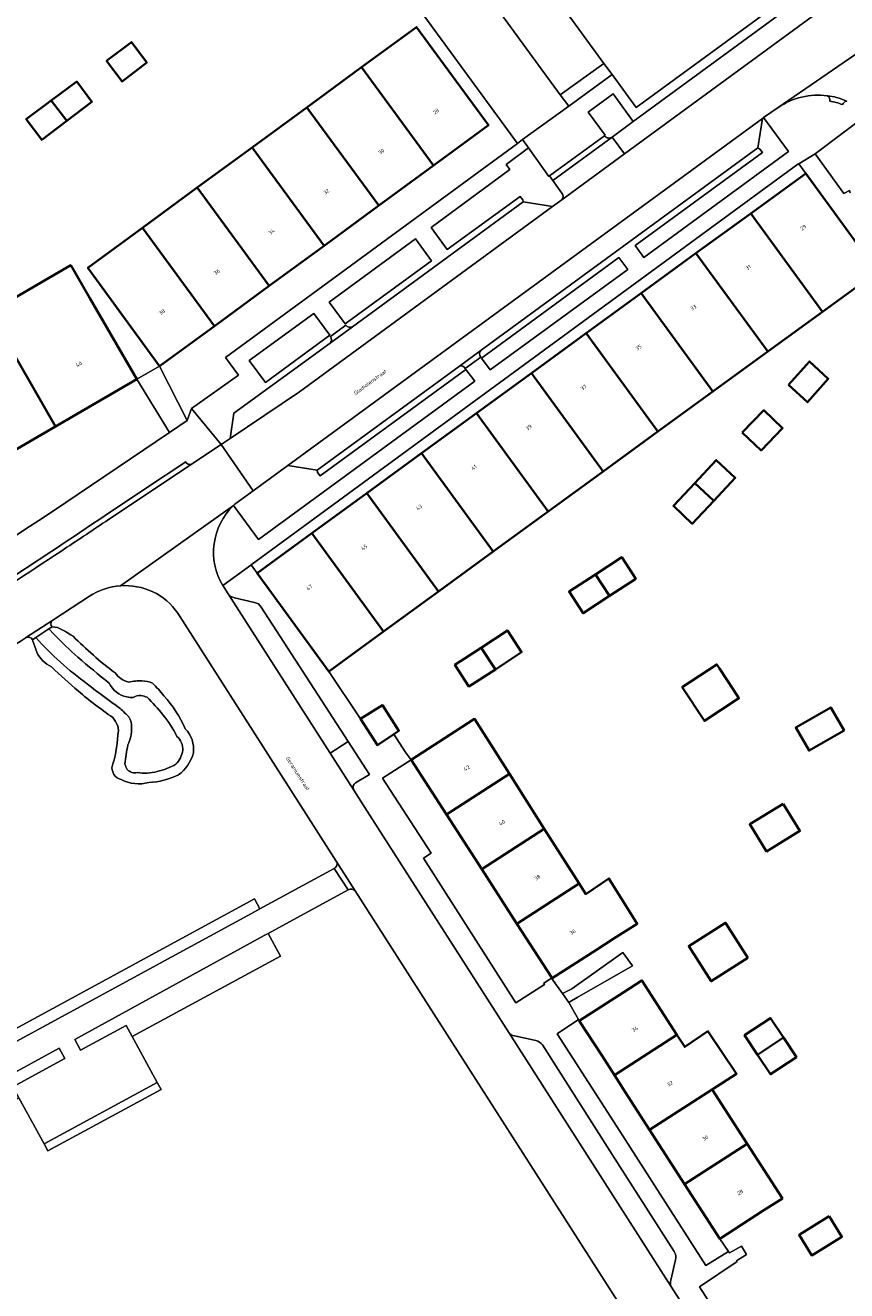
# Model space of a CAD drawing. Header units: metres. Extents: x 197700 to 204338, y 317132 to 325229.
# Tile 282 of 656: x 200252 to 200330, y 319427 to 319547. Entities that reach past the tile are written whole.
import ezdxf
from ezdxf.enums import TextEntityAlignment as Align

# ---------------------------------------------------------------- set-up
doc = ezdxf.new("R2010")
doc.units = ezdxf.units.M
for name, color, linetype, lineweight in [('B-WE-GR-BEPLANTING_CULTUUR_HEESTERS-GV', 90, 'Continuous', 18), ('B-WE-OG-BEBOUWING-GV', 7, 'Continuous', 35), ('B-WE-OG-BEBOUWING-T18', 10, 'Continuous', 18), ('B-WE-OG-TERREIN_CULTUURSCHEIDING-GV', 7, 'Continuous', 18), ('B-WE-OG-TERREIN_ERF-GV', 7, 'Continuous', 18), ('B-WE-OG-TOPOGRAFIE-T18', 10, 'Continuous', 18), ('B-WE-OG-WATER_GREPPEL-GV', 160, 'Continuous', 18), ('B-WE-OG-WATER_SLOOT-GV', 120, 'Continuous', 18), ('B-WE-VH-VERHARDING_ASFALT-GV', 252, 'Continuous', 18), ('B-WE-VH-VERHARDING_BETONSTRAATSTEEN-GV', 252, 'Continuous', 18), ('B-WE-VH-VERHARDING_TEGEL-GV', 252, 'Continuous', 18)]:
    doc.layers.add(name, color=color, linetype=linetype, lineweight=lineweight)
doc.styles.add('NLCS-ISO-M200-T18', font='NLCS-ISO.ttf', dxfattribs={"height": 0.36})

msp = doc.modelspace()

# ---------------------------------------------------------------- linework, layer by layer
at = {"layer": 'B-WE-GR-BEPLANTING_CULTUUR_HEESTERS-GV'}
for points in [[(200245.946, 319449.33), (200246.46, 319448.385), (200273.414, 319463.016), (200274.226, 319463.46), (200273.709, 319464.41)], [(200262.125, 319451.37), (200276.163, 319458.995), (200275.002, 319461.131), (200274.642, 319460.935), (200256.692, 319451.076), (200257.224, 319450.092), (200261.551, 319452.422)], [(200251.405, 319445.548), (200250.822, 319446.614), (200255.748, 319449.283), (200255.203, 319450.263), (200247.58, 319446.108), (200248.687, 319444.071)], [(200264.858, 319446.36), (200264.509, 319447.002), (200253.785, 319441.2), (200254.143, 319440.541)]]:
    msp.add_lwpolyline(points, close=True, dxfattribs=at)
at = {"layer": 'B-WE-OG-BEBOUWING-GV'}
for points in [[(200290.675, 319533.893), (200295.865, 319537.696), (200289.044, 319547.003), (200283.855, 319543.2)], [(200259.688, 319543.791), (200261.174, 319541.843), (200263.501, 319543.638), (200262.055, 319545.588)], [(200283.855, 319543.2), (200278.665, 319539.397), (200285.486, 319530.09), (200290.675, 319533.893)], [(200255.936, 319538.107), (200258.309, 319539.906), (200256.881, 319541.834), (200254.469, 319540.042)], [(200254.469, 319540.042), (200252.099, 319538.282), (200253.562, 319536.308), (200255.936, 319538.107)], [(200278.665, 319539.397), (200273.476, 319535.594), (200280.297, 319526.287), (200285.486, 319530.09)], [(200268.287, 319531.791), (200275.108, 319522.484), (200280.297, 319526.287), (200273.476, 319535.594)], [(200327.509, 319520.042), (200332.706, 319523.83), (200325.916, 319533.145), (200320.719, 319529.357)], [(200269.918, 319518.681), (200275.108, 319522.484), (200268.287, 319531.791), (200263.098, 319527.988)], [(200322.313, 319516.254), (200327.509, 319520.042), (200320.719, 319529.357), (200315.523, 319525.569)], [(200264.729, 319514.878), (200269.918, 319518.681), (200263.098, 319527.988), (200257.931, 319524.202)], [(200322.313, 319516.254), (200315.523, 319525.569), (200310.326, 319521.781), (200317.116, 319512.466)], [(200262.583, 319513.632), (200260.072, 319517.955), (200258.122, 319521.312), (200256.305, 319524.44), (200248.651, 319519.994), (200250.442, 319516.873), (200254.873, 319509.154)], [(200311.92, 319508.678), (200317.116, 319512.466), (200310.326, 319521.781), (200305.13, 319517.993)], [(200247.646, 319515.257), (200245.816, 319514.2), (200250.253, 319506.47), (200254.873, 319509.154), (200250.442, 319516.873)], [(200305.13, 319517.993), (200299.933, 319514.205), (200306.723, 319504.89), (200311.92, 319508.678)], [(200324.281, 319513.121), (200326.088, 319511.456), (200328.045, 319513.681), (200326.281, 319515.322)], [(200301.526, 319501.102), (200306.723, 319504.89), (200299.933, 319514.205), (200294.736, 319510.417)], [(200301.526, 319501.102), (200294.736, 319510.417), (200289.54, 319506.629), (200296.33, 319497.314)], [(200319.896, 319508.602), (200321.687, 319506.89), (200323.724, 319509.014), (200321.957, 319510.703)], [(200296.33, 319497.314), (200289.54, 319506.629), (200284.343, 319502.841), (200291.133, 319493.526)], [(200315.411, 319503.805), (200317.202, 319502.129), (200319.236, 319504.31), (200317.444, 319505.977)], [(200315.411, 319503.805), (200313.378, 319501.633), (200315.175, 319499.956), (200317.202, 319502.129)], [(200284.343, 319502.841), (200279.147, 319499.053), (200285.936, 319489.738), (200291.133, 319493.526)], [(200280.742, 319485.952), (200285.936, 319489.738), (200279.147, 319499.053), (200273.95, 319495.265)], [(200306, 319495.15), (200307.329, 319493.109), (200309.816, 319494.74), (200308.494, 319496.775)], [(200306, 319495.15), (200303.505, 319493.525), (200304.838, 319491.474), (200307.329, 319493.109)], [(200296.531, 319486.144), (200299.009, 319487.792), (200297.675, 319489.832), (200295.185, 319488.204)], [(200295.185, 319488.204), (200292.695, 319486.575), (200294.008, 319484.544), (200296.531, 319486.144)], [(200317.745, 319486.245), (200317.494, 319486.628), (200314.215, 319484.48), (200316.317, 319481.272), (200319.596, 319483.421), (200319.066, 319484.229)], [(200286.918, 319480.015), (200287.39, 319480.334), (200285.824, 319482.779), (200283.757, 319481.455), (200285.354, 319478.961)], [(200329.542, 319480.373), (200328.286, 319482.549), (200324.971, 319480.635), (200326.227, 319478.459)], [(200288.543, 319477.571), (200291.885, 319472.4), (200297.854, 319476.258), (200294.555, 319481.457), (200292.742, 319480.285)], [(200291.885, 319472.4), (200295.227, 319467.229), (200301.153, 319471.059), (200297.854, 319476.258)], [(200323.772, 319473.427), (200320.617, 319471.478), (200322.205, 319468.909), (200325.359, 319470.858)], [(200298.569, 319462.058), (200304.452, 319465.861), (200301.153, 319471.059), (200295.227, 319467.229)], [(200304.452, 319465.861), (200298.569, 319462.058), (200301.91, 319456.888), (200306.103, 319459.598), (200307.75, 319460.663), (200309.956, 319462.053), (200309.324, 319463.068), (200307.271, 319466.347), (200305.079, 319464.873)], [(200320.433, 319458.828), (200318.308, 319462.154), (200314.842, 319459.938), (200316.967, 319456.614)], [(200313.724, 319451.522), (200310.397, 319456.684), (200308.679, 319455.578), (200304.475, 319452.872), (200306.624, 319449.534), (200307.8, 319447.708)], [(200323.804, 319451.273), (200322.581, 319453.12), (200320.132, 319451.498), (200321.355, 319449.651)], [(200309.08, 319445.72), (200311.124, 319442.544), (200317.055, 319446.362), (200319.364, 319447.849), (200316.649, 319451.875), (200314.452, 319450.393), (200313.724, 319451.522), (200307.8, 319447.708)], [(200321.355, 319449.651), (200322.578, 319447.804), (200325.027, 319449.426), (200323.804, 319451.273)], [(200314.448, 319437.38), (200320.379, 319441.199), (200317.055, 319446.362), (200311.124, 319442.544)], [(200314.448, 319437.38), (200317.773, 319432.216), (200321.96, 319434.912), (200323.707, 319436.037), (200320.379, 319441.199)], [(200328.146, 319434.343), (200325.294, 319432.58), (200326.494, 319430.638), (200329.346, 319432.401)]]:
    msp.add_lwpolyline(points, close=True, dxfattribs=at)
at = {"layer": 'B-WE-OG-TERREIN_CULTUURSCHEIDING-GV'}
for points in [[(200306.81, 319543.56), (200302.66, 319540.589), (200303.472, 319539.52), (200307.575, 319542.508)], [(200321.373, 319535.567), (200321.573, 319535.452), (200321.81, 319535.124), (200309.753, 319526.297), (200310.577, 319525.168), (200324.284, 319535.215), (200321.924, 319538.424), (200321.815, 319538.349)], [(200282.288, 319518.878), (200290.476, 319524.849), (200288.975, 319526.946), (200280.787, 319520.952)], [(200295.218, 319515.635), (200296.04, 319514.519), (200309.073, 319524.039), (200308.225, 319525.163)], [(200274.762, 319513.338), (200280.833, 319517.805), (200279.325, 319519.882), (200273.215, 319515.426)], [(200293.74, 319514.568), (200279.923, 319504.494), (200279.674, 319504.799), (200279.635, 319505.029), (200276.882, 319505.462), (200273.599, 319503.065), (200271.863, 319501.797), (200271.726, 319501.671), (200274.088, 319498.471), (200294.572, 319513.466)]]:
    msp.add_lwpolyline(points, close=True, dxfattribs=at)
for points in [[(200307.591, 319536.587), (200309.58, 319538.046), (200307.694, 319540.666), (200305.307, 319538.941), (200306.921, 319536.764), (200306.852, 319536.714)], [(200331.677, 319538.647), (200326.798, 319534.996), (200329.538, 319531.24), (200330.067, 319531.519), (200330.125, 319531.289)], [(200299.663, 319535.553), (200297.532, 319533.973), (200297.892, 319533.511), (200290.434, 319528.009), (200291.958, 319525.919), (200298.877, 319530.968), (200299.132, 319530.652), (200299.162, 319530.453), (200301.947, 319530.005), (200302.815, 319530.641)], [(200302.828, 319531.258), (200301.975, 319532.468), (200301.66, 319532.899), (200301.587, 319532.845), (200299.663, 319535.553)], [(200258.074, 319493.088), (200254.71, 319490.872), (200254.519, 319490.748)], [(200281.459, 319467.999), (200266.879, 319490.777), (200266.442, 319491.471)], [(200254.552, 319490.177), (200255.053, 319490.107)], [(200252.131, 319489.195), (200252.008, 319489.115)], [(200238.896, 319446.721), (200237.918, 319443.748), (200246.46, 319448.385), (200245.946, 319449.33), (200273.709, 319464.41), (200274.226, 319463.46), (200281.249, 319467.295)], [(200282.593, 319465.257), (200275.002, 319461.131), (200276.163, 319458.995), (200262.125, 319451.37), (200264.509, 319447.002), (200264.858, 319446.36), (200254.143, 319440.541), (200253.785, 319441.2), (200251.405, 319445.548), (200248.687, 319444.071), (200247.58, 319446.108), (200236.752, 319440.206), (200229.366, 319417.763)], [(200312.383, 319419.578), (200312.361, 319419.636), (200312.333, 319419.692), (200283.244, 319465.186)]]:
    msp.add_lwpolyline(points, dxfattribs=at)
for points in [[(200306.852, 319536.714, 0.4154807), (200307.591, 319536.587)], [(200302.815, 319530.641, 0.3839944), (200302.828, 319531.258)], [(200261.021, 319494.07, 0.1261327), (200258.074, 319493.088)], [(200264.078, 319493.514, 0.1261982), (200261.021, 319494.07)], [(200266.442, 319491.471, 0.134104), (200264.078, 319493.514)], [(200254.519, 319490.748, 0.3517566), (200254.552, 319490.177)], [(200255.053, 319490.107, -0.0464723), (200256.528, 319489.289)], [(200256.528, 319489.289, 0.014045), (200258.455, 319487.514)], [(200252.008, 319489.115, -0.0039181), (200244.353, 319484.263)], [(200252.675, 319488.96, 0.3981895), (200252.131, 319489.195)], [(200253.087, 319487.779, 0.0164142), (200252.675, 319488.96)], [(200254.487, 319486.389, -0.1698929), (200253.087, 319487.779)], [(200258.455, 319487.514, 0.02989), (200260.51, 319485.825)], [(200257.033, 319484.086, -0.0146364), (200254.487, 319486.389)], [(200260.51, 319485.825, 0.1946327), (200261.823, 319484.943)], [(200261.823, 319484.943, -0.0818951), (200263.056, 319485.056)], [(200263.056, 319485.056, -0.1219921), (200264.055, 319484.846)], [(200264.055, 319484.846, -0.023837), (200265.131, 319483.658)], [(200260.285, 319481.598, -0.022664), (200257.033, 319484.086)], [(200265.131, 319483.658, -0.0758848), (200267.156, 319480.532)], [(200260.761, 319480.816, 0.0333469), (200260.285, 319481.598)], [(200260.19, 319476.811, 0.0693631), (200260.758, 319479.924)], [(200260.758, 319479.924, 0.1356567), (200260.761, 319480.816)], [(200267.156, 319480.532, -0.2283518), (200267.928, 319478.245)], [(200267.928, 319478.245, -0.1698778), (200266.504, 319476.149)], [(200260.397, 319476.185, -0.0407617), (200260.19, 319476.811)], [(200261.092, 319475.72, -0.1880587), (200260.397, 319476.185)], [(200266.504, 319476.149, -0.0948711), (200263.7, 319475.433)], [(200263.7, 319475.433, -0.1852347), (200261.092, 319475.72)], [(200281.249, 319467.295, 0.4446053), (200281.459, 319467.999)], [(200283.244, 319465.186, 0.3615494), (200282.593, 319465.257)]]:
    msp.add_lwpolyline(points, format="xyb", dxfattribs=at)
at = {"layer": 'B-WE-OG-TERREIN_ERF-GV'}
for points in [[(200254.59, 319501.117), (200265.668, 319508.598), (200262.583, 319513.632), (200264.729, 319514.878), (200267.327, 319509.718), (200267.737, 319510.876), (200272.184, 319514.022), (200270.953, 319515.692), (200298.609, 319535.978), (200281.336, 319559.656), (200280.59, 319560.673), (200285.506, 319564.31), (200285.843, 319563.856), (200289.908, 319566.785), (200297.371, 319556.53), (200297.983, 319555.689), (200306.81, 319543.56), (200307.575, 319542.508), (200309.85, 319539.382), (200329.791, 319553.98), (200330.566, 319556.971), (200320.379, 319575.624), (200306.808, 319601.232)], [(200332.706, 319523.83), (200327.509, 319520.042), (200322.313, 319516.254), (200317.116, 319512.466), (200311.92, 319508.678), (200306.723, 319504.89), (200301.526, 319501.102), (200296.33, 319497.314), (200291.133, 319493.526), (200285.936, 319489.738), (200280.742, 319485.952), (200283.757, 319481.455), (200285.824, 319482.779), (200287.39, 319480.334), (200286.918, 319480.015), (200287.986, 319478.346), (200288.543, 319477.571), (200292.742, 319480.285), (200294.555, 319481.457), (200297.854, 319476.258), (200301.153, 319471.059), (200304.452, 319465.861), (200305.079, 319464.873), (200307.271, 319466.347), (200309.324, 319463.068), (200309.956, 319462.053), (200307.75, 319460.663), (200306.103, 319459.598), (200301.91, 319456.888), (200301.852, 319456.892), (200302.877, 319455.448), (200303.76, 319455.903), (200308.601, 319459.32), (200309.497, 319458.078), (200304.273, 319455.06), (200303.588, 319454.652), (200303.467, 319454.599), (200304.403, 319452.976), (200304.475, 319452.872), (200308.679, 319455.578), (200310.397, 319456.684), (200313.724, 319451.522), (200314.452, 319450.393), (200316.649, 319451.875), (200319.364, 319447.849), (200317.055, 319446.362), (200320.379, 319441.199), (200323.707, 319436.037), (200321.96, 319434.912), (200317.773, 319432.216), (200318.607, 319430.994), (200318.692, 319430.878), (200319.837, 319431.526), (200320.305, 319430.715), (200319.37, 319430.119), (200319.409, 319430.05), (200315.849, 319427.668), (200321.581, 319418.722)]]:
    msp.add_lwpolyline(points, dxfattribs=at)
for points in [[(200264.729, 319514.878), (200257.931, 319524.202), (200263.098, 319527.988), (200268.287, 319531.791), (200273.476, 319535.594), (200278.665, 319539.397), (200283.855, 319543.2), (200289.044, 319547.003), (200295.865, 319537.696), (200290.675, 319533.893), (200285.486, 319530.09), (200280.297, 319526.287), (200275.108, 319522.484), (200269.918, 319518.681)], [(200259.688, 319543.791), (200262.055, 319545.588), (200263.501, 319543.638), (200261.174, 319541.843)], [(200254.469, 319540.042), (200256.881, 319541.834), (200258.309, 319539.906), (200255.936, 319538.107), (200253.562, 319536.308), (200252.099, 319538.282)], [(200299.933, 319514.205), (200305.13, 319517.993), (200310.326, 319521.781), (200315.523, 319525.569), (200320.719, 319529.357), (200325.916, 319533.145), (200325.252, 319534.056), (200325.166, 319534.003), (200273.383, 319496.043), (200273.95, 319495.265), (200279.147, 319499.053), (200284.343, 319502.841), (200289.54, 319506.629), (200294.736, 319510.417)], [(200262.583, 319513.632), (200254.873, 319509.154), (200250.253, 319506.47), (200245.387, 319503.644), (200240.584, 319500.853), (200236.005, 319498.194), (200231.4, 319495.519), (200226.749, 319492.817), (200219.061, 319488.351), (200216.551, 319492.671), (200214.599, 319496.031), (200222.342, 319500.633), (200226.958, 319503.301), (200231.546, 319505.953), (200236.174, 319508.628), (200240.929, 319511.376), (200245.816, 319514.2), (200247.646, 319515.257), (200250.442, 319516.873), (200248.651, 319519.994), (200256.305, 319524.44), (200258.122, 319521.312), (200260.072, 319517.955)], [(200264.729, 319514.878), (200262.583, 319513.632), (200265.668, 319508.598), (200267.327, 319509.718)], [(200324.281, 319513.121), (200326.281, 319515.322), (200328.045, 319513.681), (200326.088, 319511.456)], [(200319.896, 319508.602), (200321.957, 319510.703), (200323.724, 319509.014), (200321.687, 319506.89)], [(200317.202, 319502.129), (200315.175, 319499.956), (200313.378, 319501.633), (200315.411, 319503.805), (200317.444, 319505.977), (200319.236, 319504.31)], [(200307.329, 319493.109), (200304.838, 319491.474), (200303.505, 319493.525), (200306, 319495.15), (200308.494, 319496.775), (200309.816, 319494.74)], [(200296.531, 319486.144), (200294.008, 319484.544), (200292.695, 319486.575), (200295.185, 319488.204), (200297.675, 319489.832), (200299.009, 319487.792)], [(200317.745, 319486.245), (200319.066, 319484.229), (200319.596, 319483.421), (200316.317, 319481.272), (200314.215, 319484.48), (200317.494, 319486.628)], [(200329.542, 319480.373), (200326.227, 319478.459), (200324.971, 319480.635), (200328.286, 319482.549)], [(200291.885, 319472.4), (200288.543, 319477.571), (200285.824, 319475.84), (200290.453, 319468.733), (200289.712, 319468.256), (200298.468, 319454.55), (200301.182, 319456.301), (200301.11, 319456.416), (200301.852, 319456.892), (200301.91, 319456.888), (200298.569, 319462.058), (200295.227, 319467.229)], [(200323.772, 319473.427), (200325.359, 319470.858), (200322.205, 319468.909), (200320.617, 319471.478)], [(200320.433, 319458.828), (200316.967, 319456.614), (200314.842, 319459.938), (200318.308, 319462.154)], [(200309.497, 319458.078), (200308.601, 319459.32), (200303.76, 319455.903), (200302.877, 319455.448), (200303.467, 319454.599), (200303.588, 319454.652), (200304.273, 319455.06)], [(200311.124, 319442.544), (200309.08, 319445.72), (200307.8, 319447.708), (200306.624, 319449.534), (200304.475, 319452.872), (200304.403, 319452.976), (200302.392, 319451.63), (200308.305, 319442.398), (200316.457, 319429.664), (200318.607, 319430.994), (200317.773, 319432.216), (200314.448, 319437.38)], [(200321.355, 319449.651), (200320.132, 319451.498), (200322.581, 319453.12), (200323.804, 319451.273), (200325.027, 319449.426), (200322.578, 319447.804)], [(200328.146, 319434.343), (200329.346, 319432.401), (200326.494, 319430.638), (200325.294, 319432.58)]]:
    msp.add_lwpolyline(points, close=True, dxfattribs=at)
msp.add_lwpolyline([(200240.559, 319492.063, 0.0056165), (200254.59, 319501.117)], format="xyb", dxfattribs=at)
at = {"layer": 'B-WE-OG-WATER_GREPPEL-GV'}
msp.add_lwpolyline([(200254.754, 319489.447), (200254.248, 319489.98), (200252.995, 319489.167)], dxfattribs=at)
for points in [[(200256.979, 319487.299, -0.0180638), (200254.754, 319489.447)], [(200252.995, 319489.167, 0.0541888), (200257.908, 319484.757)], [(200259.943, 319484.86, -0.0068731), (200256.979, 319487.299)], [(200257.908, 319484.757, 0.009651), (200260.986, 319482.437)], [(200261.619, 319483.541, -0.228689), (200259.943, 319484.86)], [(200262.231, 319483.485, -0.081911), (200261.619, 319483.541)], [(200262.953, 319483.687, 0.1605016), (200262.231, 319483.485)], [(200263.533, 319483.51, 0.0568625), (200262.953, 319483.687)], [(200265.041, 319481.862, 0.0399297), (200263.533, 319483.51)], [(200260.986, 319482.437, -0.0129033), (200261.825, 319481.653)], [(200261.825, 319481.653, -0.1430395), (200262.063, 319480.62)], [(200266.37, 319479.809, 0.0550081), (200265.041, 319481.862)], [(200262.063, 319480.62, -0.1342441), (200261.714, 319478.99)], [(200266.93, 319478.486, 0.2179843), (200266.37, 319479.809)], [(200261.714, 319478.99, 0.01656), (200261.448, 319477.182)], [(200266.273, 319477.178, 0.1594857), (200266.93, 319478.486)], [(200261.448, 319477.182, 0.0650984), (200261.669, 319476.671)], [(200261.669, 319476.671, 0.2866891), (200262.607, 319476.384)], [(200262.607, 319476.384, 0.1171442), (200264.494, 319476.487)], [(200264.494, 319476.487, 0.0793022), (200266.273, 319477.178)]]:
    msp.add_lwpolyline(points, format="xyb", dxfattribs=at)
at = {"layer": 'B-WE-OG-WATER_SLOOT-GV'}
for points in [[(200255.053, 319490.107), (200254.552, 319490.177), (200254.248, 319489.98), (200254.754, 319489.447)], [(200252.995, 319489.167), (200252.675, 319488.96)]]:
    msp.add_lwpolyline(points, dxfattribs=at)
for points in [[(200254.754, 319489.447, 0.0180638), (200256.979, 319487.299)], [(200256.528, 319489.289, 0.0464723), (200255.053, 319490.107)], [(200258.455, 319487.514, -0.014045), (200256.528, 319489.289)], [(200252.675, 319488.96, -0.0164142), (200253.087, 319487.779)], [(200257.908, 319484.757, -0.0541888), (200252.995, 319489.167)], [(200253.087, 319487.779, 0.1698929), (200254.487, 319486.389)], [(200256.979, 319487.299, 0.0068731), (200259.943, 319484.86)], [(200260.51, 319485.825, -0.02989), (200258.455, 319487.514)], [(200254.487, 319486.389, 0.0146364), (200257.033, 319484.086)], [(200261.823, 319484.943, -0.1946327), (200260.51, 319485.825)], [(200260.986, 319482.437, -0.009651), (200257.908, 319484.757)], [(200259.943, 319484.86, 0.228689), (200261.619, 319483.541)], [(200263.056, 319485.056, 0.0818951), (200261.823, 319484.943)], [(200264.055, 319484.846, 0.1219921), (200263.056, 319485.056)], [(200265.131, 319483.658, 0.023837), (200264.055, 319484.846)], [(200257.033, 319484.086, 0.022664), (200260.285, 319481.598)], [(200261.619, 319483.541, 0.081911), (200262.231, 319483.485)], [(200262.231, 319483.485, -0.1605016), (200262.953, 319483.687)], [(200262.953, 319483.687, -0.0568625), (200263.533, 319483.51)], [(200263.533, 319483.51, -0.0399297), (200265.041, 319481.862)], [(200267.156, 319480.532, 0.0758848), (200265.131, 319483.658)], [(200261.825, 319481.653, 0.0129033), (200260.986, 319482.437)], [(200260.285, 319481.598, -0.0333469), (200260.761, 319480.816)], [(200262.063, 319480.62, 0.1430395), (200261.825, 319481.653)], [(200265.041, 319481.862, -0.0550081), (200266.37, 319479.809)], [(200260.758, 319479.924, -0.0693631), (200260.19, 319476.811)], [(200260.761, 319480.816, -0.1356567), (200260.758, 319479.924)], [(200261.714, 319478.99, 0.1342441), (200262.063, 319480.62)], [(200266.37, 319479.809, -0.2179843), (200266.93, 319478.486)], [(200267.928, 319478.245, 0.2283518), (200267.156, 319480.532)], [(200261.448, 319477.182, -0.01656), (200261.714, 319478.99)], [(200266.93, 319478.486, -0.1594857), (200266.273, 319477.178)], [(200266.504, 319476.149, 0.1698778), (200267.928, 319478.245)], [(200260.19, 319476.811, 0.0407617), (200260.397, 319476.185)], [(200260.397, 319476.185, 0.1880587), (200261.092, 319475.72)], [(200261.669, 319476.671, -0.0650984), (200261.448, 319477.182)], [(200262.607, 319476.384, -0.2866891), (200261.669, 319476.671)], [(200264.494, 319476.487, -0.1171442), (200262.607, 319476.384)], [(200263.7, 319475.433, 0.0948711), (200266.504, 319476.149)], [(200266.273, 319477.178, -0.0793022), (200264.494, 319476.487)], [(200261.092, 319475.72, 0.1852347), (200263.7, 319475.433)]]:
    msp.add_lwpolyline(points, format="xyb", dxfattribs=at)
at = {"layer": 'B-WE-VH-VERHARDING_ASFALT-GV'}
msp.add_lwpolyline([(200329.111, 319549.924), (200308.768, 319535.007), (200302.815, 319530.641), (200301.947, 319530.005), (200277.963, 319512.455), (200271.401, 319508.029), (200270.551, 319507.462), (200273.599, 319503.065), (200276.882, 319505.462), (200321.815, 319538.349), (200321.924, 319538.424), (200323.307, 319539.38), (200335.702, 319547.895)], dxfattribs=at)
at = {"layer": 'B-WE-VH-VERHARDING_BETONSTRAATSTEEN-GV'}
for points in [[(200285.843, 319563.856), (200285.506, 319564.31), (200280.59, 319560.673), (200281.336, 319559.656), (200298.609, 319535.978), (200299.105, 319536.339), (200303.472, 319539.52), (200302.66, 319540.589), (200293.851, 319552.668), (200293.214, 319553.55)], [(200302.66, 319540.589), (200306.81, 319543.56), (200297.983, 319555.689), (200293.851, 319552.668)], [(200326.391, 319550.392), (200309.58, 319538.046), (200307.591, 319536.587), (200308.768, 319535.007), (200329.111, 319549.924)], [(200295.171, 319516.383), (200321.373, 319535.567), (200321.815, 319538.349), (200276.882, 319505.462), (200279.635, 319505.029), (200293.128, 319514.89)], [(200280.887, 319517.073), (200271.769, 319510.415), (200271.401, 319508.029), (200277.963, 319512.455), (200301.947, 319530.005), (200299.162, 319530.453), (200282.995, 319518.613)]]:
    msp.add_lwpolyline(points, close=True, dxfattribs=at)
for points in [[(200335.702, 319547.895), (200323.307, 319539.38)], [(200306.852, 319536.714), (200301.66, 319532.899), (200301.975, 319532.468), (200307.591, 319536.587)], [(200302.815, 319530.641), (200308.768, 319535.007), (200307.591, 319536.587), (200301.975, 319532.468), (200302.828, 319531.258)], [(200280.887, 319517.073), (200282.995, 319518.613)], [(200282.363, 319518.775), (200280.911, 319517.697), (200280.913, 319517.694)], [(200295.171, 319516.383), (200293.128, 319514.89)], [(200293.67, 319514.661), (200295.135, 319515.747)], [(200261.021, 319494.07), (200271.726, 319501.671), (200271.863, 319501.797), (200273.599, 319503.065), (200270.551, 319507.462), (200267.731, 319505.58), (200260.146, 319500.52)], [(200267.195, 319505.819), (200263.382, 319503.279), (200259.568, 319500.742)], [(200260.146, 319500.52), (200267.731, 319505.58)], [(200271.726, 319501.671), (200261.021, 319494.07)], [(200252.008, 319489.115), (200252.131, 319489.195), (200254.519, 319490.748), (200254.71, 319490.872), (200258.074, 319493.088)], [(200325.692, 319408.14), (200323.549, 319411.485), (200318.646, 319419.129), (200316.514, 319422.482), (200313.146, 319427.732), (200297.786, 319451.746), (200284.395, 319472.724), (200283.127, 319474.705), (200280.869, 319478.232), (200271.214, 319493.313), (200270.83, 319493.907)], [(200271.214, 319493.313), (200280.869, 319478.232), (200282.572, 319479.316), (200274.335, 319492.058)], [(200273.722, 319492.487), (200271.828, 319492.938)], [(200254.519, 319490.748), (200252.131, 319489.195)], [(200266.442, 319491.471), (200266.879, 319490.777), (200281.459, 319467.999), (200283.244, 319465.186), (200312.333, 319419.692), (200312.361, 319419.636), (200312.383, 319419.578), (200314.191, 319416.774)], [(200252.675, 319488.96), (200252.995, 319489.167), (200254.248, 319489.98), (200254.552, 319490.177)], [(200282.572, 319479.316), (200280.869, 319478.232), (200283.127, 319474.705), (200283.105, 319474.753)], [(200283.289, 319475.398), (200284.59, 319476.193), (200282.572, 319479.316)], [(200283.244, 319465.186), (200281.459, 319467.999)], [(200281.249, 319467.295), (200282.593, 319465.257)], [(200297.786, 319451.746), (200313.146, 319427.732)], [(200300.366, 319450.995), (200298.331, 319451.44)], [(200313.469, 319430.991), (200307.595, 319440.186), (200300.988, 319450.576)], [(200313.144, 319428.288), (200313.582, 319430.215)]]:
    msp.add_lwpolyline(points, dxfattribs=at)
for points in [[(200323.307, 319539.38, -0.1849023), (200327.974, 319540.5)], [(200327.974, 319540.5, -0.0323901), (200328.841, 319540.327)], [(200328.841, 319540.327, 0.0323901), (200327.974, 319540.5)], [(200327.974, 319540.5, -0.3289784), (200328.202, 319539.99)], [(200328.202, 319539.99, -0.0514933), (200329.402, 319539.657)], [(200328.841, 319540.327, -0.0391444), (200329.795, 319539.975)], [(200329.795, 319539.975, 0.0391444), (200328.841, 319540.327)], [(200329.402, 319539.657, -0.2731791), (200329.795, 319539.975)], [(200307.591, 319536.587, -0.4154807), (200306.852, 319536.714)], [(200302.828, 319531.258, -0.3839944), (200302.815, 319530.641)], [(200282.995, 319518.613, -0.3918095), (200282.363, 319518.775)], [(200280.913, 319517.694, -0.3447461), (200280.887, 319517.073)], [(200295.135, 319515.747, -0.4052701), (200295.171, 319516.383)], [(200293.128, 319514.89, -0.3613375), (200293.67, 319514.661)], [(200267.731, 319505.58, -0.3756133), (200267.195, 319505.819)], [(200270.716, 319494.088, -0.3522829), (200271.726, 319501.671)], [(200259.568, 319500.742, -0.0056494), (200249.957, 319494.359)], [(200260.146, 319500.52, -0.0011543), (200255.949, 319497.719)], [(200255.949, 319497.719, 0.0011543), (200260.146, 319500.52)], [(200255.949, 319497.719, -0.0043211), (200246.539, 319491.582)], [(200246.539, 319491.582, 0.0043211), (200255.949, 319497.719)], [(200258.074, 319493.088, -0.1261327), (200261.021, 319494.07)], [(200261.021, 319494.07, -0.1261982), (200264.078, 319493.514)], [(200270.83, 319493.907, -0.0095388), (200270.716, 319494.088)], [(200264.078, 319493.514, -0.134104), (200266.442, 319491.471)], [(200271.828, 319492.938, -0.2042611), (200271.214, 319493.313)], [(200274.335, 319492.058, 0.250418), (200273.722, 319492.487)], [(200254.552, 319490.177, -0.3517566), (200254.519, 319490.748)], [(200244.353, 319484.263, 0.0039181), (200252.008, 319489.115)], [(200252.131, 319489.195, -0.3981895), (200252.675, 319488.96)], [(200283.105, 319474.753, -0.4034405), (200283.289, 319475.398)], [(200281.459, 319467.999, -0.4446053), (200281.249, 319467.295)], [(200282.593, 319465.257, -0.3615494), (200283.244, 319465.186)], [(200298.331, 319451.44, -0.1797978), (200297.786, 319451.746)], [(200300.988, 319450.576, 0.171967), (200300.366, 319450.995)], [(200313.582, 319430.215, 0.192435), (200313.469, 319430.991)], [(200313.146, 319427.732, -0.1438831), (200313.144, 319428.288)]]:
    msp.add_lwpolyline(points, format="xyb", dxfattribs=at)
at = {"layer": 'B-WE-VH-VERHARDING_TEGEL-GV'}
for points in [[(200332.152, 319557.874), (200330.566, 319556.971), (200329.791, 319553.98), (200309.85, 319539.382), (200307.575, 319542.508), (200303.472, 319539.52), (200299.105, 319536.339), (200299.663, 319535.553), (200301.587, 319532.845), (200301.66, 319532.899), (200306.852, 319536.714), (200306.921, 319536.764), (200305.307, 319538.941), (200307.694, 319540.666), (200309.58, 319538.046)], [(200309.58, 319538.046), (200326.391, 319550.392), (200329.111, 319549.924), (200330.261, 319550.767), (200330.873, 319551.219)], [(200323.307, 319539.38), (200321.924, 319538.424), (200324.284, 319535.215), (200310.577, 319525.168), (200309.753, 319526.297), (200321.81, 319535.124), (200321.573, 319535.452), (200321.373, 319535.567), (200295.171, 319516.383)], [(200325.252, 319534.056), (200326.798, 319534.996), (200331.677, 319538.647)], [(200299.162, 319530.453), (200299.132, 319530.652), (200298.877, 319530.968), (200291.958, 319525.919), (200290.434, 319528.009), (200297.892, 319533.511), (200297.532, 319533.973), (200299.663, 319535.553), (200299.105, 319536.339), (200298.609, 319535.978), (200270.953, 319515.692), (200272.184, 319514.022), (200267.737, 319510.876), (200270.551, 319507.462), (200271.401, 319508.029), (200271.769, 319510.415), (200280.887, 319517.073)], [(200330.125, 319531.289), (200330.067, 319531.519), (200329.538, 319531.24), (200326.798, 319534.996), (200325.252, 319534.056), (200325.916, 319533.145), (200332.706, 319523.83), (200334.067, 319520.628)], [(200270.716, 319494.088), (200273.356, 319496.023), (200273.383, 319496.043), (200325.166, 319534.003), (200325.252, 319534.056)], [(200282.995, 319518.613), (200299.162, 319530.453)], [(200280.913, 319517.694), (200280.911, 319517.697), (200282.363, 319518.775)], [(200295.135, 319515.747), (200293.67, 319514.661)], [(200293.128, 319514.89), (200279.635, 319505.029), (200279.674, 319504.799), (200279.923, 319504.494), (200293.74, 319514.568), (200294.572, 319513.466), (200274.088, 319498.471), (200271.726, 319501.671)], [(200267.731, 319505.58), (200270.551, 319507.462), (200267.737, 319510.876), (200267.327, 319509.718), (200265.668, 319508.598), (200254.59, 319501.117)], [(200259.568, 319500.742), (200263.382, 319503.279), (200267.195, 319505.819)], [(200288.543, 319477.571), (200287.986, 319478.346), (200286.918, 319480.015), (200285.354, 319478.961), (200283.757, 319481.455), (200280.742, 319485.952), (200273.95, 319495.265), (200273.383, 319496.043), (200273.356, 319496.023), (200270.716, 319494.088)], [(200270.83, 319493.907), (200271.214, 319493.313)], [(200271.828, 319492.938), (200273.722, 319492.487)], [(200274.335, 319492.058), (200282.572, 319479.316), (200284.59, 319476.193), (200283.289, 319475.398)], [(200321.581, 319418.722), (200315.849, 319427.668), (200319.409, 319430.05), (200319.37, 319430.119), (200320.305, 319430.715), (200319.837, 319431.526), (200318.692, 319430.878), (200318.607, 319430.994), (200316.457, 319429.664), (200308.305, 319442.398), (200302.392, 319451.63), (200304.403, 319452.976), (200303.467, 319454.599), (200302.877, 319455.448), (200301.852, 319456.892), (200301.11, 319456.416), (200301.182, 319456.301), (200298.468, 319454.55), (200289.712, 319468.256), (200290.453, 319468.733), (200285.824, 319475.84), (200288.543, 319477.571)], [(200283.105, 319474.753), (200283.127, 319474.705), (200284.395, 319472.724), (200297.786, 319451.746)], [(200298.331, 319451.44), (200300.366, 319450.995)], [(200300.988, 319450.576), (200307.595, 319440.186), (200313.469, 319430.991)], [(200313.582, 319430.215), (200313.144, 319428.288)], [(200313.146, 319427.732), (200316.514, 319422.482), (200318.646, 319419.129), (200323.549, 319411.485), (200325.405, 319412.706), (200328.209, 319410.819), (200327.496, 319406.418)]]:
    msp.add_lwpolyline(points, dxfattribs=at)
for points in [[(200327.974, 319540.5, 0.1849023), (200323.307, 319539.38)], [(200328.202, 319539.99, 0.3289784), (200327.974, 319540.5)], [(200329.402, 319539.657, 0.0514933), (200328.202, 319539.99)], [(200329.795, 319539.975, 0.2731791), (200329.402, 319539.657)], [(200282.363, 319518.775, 0.3918095), (200282.995, 319518.613)], [(200280.887, 319517.073, 0.3447461), (200280.913, 319517.694)], [(200295.171, 319516.383, 0.4052701), (200295.135, 319515.747)], [(200293.67, 319514.661, 0.3613375), (200293.128, 319514.89)], [(200267.195, 319505.819, 0.3756133), (200267.731, 319505.58)], [(200271.726, 319501.671, 0.3522829), (200270.716, 319494.088)], [(200254.59, 319501.117, -0.0056165), (200240.559, 319492.063)], [(200249.957, 319494.359, 0.0056494), (200259.568, 319500.742)], [(200270.716, 319494.088, 0.0095388), (200270.83, 319493.907)], [(200271.214, 319493.313, 0.2042611), (200271.828, 319492.938)], [(200273.722, 319492.487, -0.250418), (200274.335, 319492.058)], [(200283.289, 319475.398, 0.4034405), (200283.105, 319474.753)], [(200297.786, 319451.746, 0.1797978), (200298.331, 319451.44)], [(200300.366, 319450.995, -0.171967), (200300.988, 319450.576)], [(200313.469, 319430.991, -0.192435), (200313.582, 319430.215)], [(200313.144, 319428.288, 0.1438831), (200313.146, 319427.732)]]:
    msp.add_lwpolyline(points, format="xyb", dxfattribs=at)
for points in [[(200282.288, 319518.878), (200280.787, 319520.952), (200288.975, 319526.946), (200290.476, 319524.849)], [(200296.04, 319514.519), (200295.218, 319515.635), (200308.225, 319525.163), (200309.073, 319524.039)], [(200280.833, 319517.805), (200274.762, 319513.338), (200273.215, 319515.426), (200279.325, 319519.882)], [(200237.918, 319443.748), (200236.752, 319440.206), (200247.58, 319446.108), (200255.203, 319450.263), (200255.748, 319449.283), (200250.822, 319446.614), (200251.405, 319445.548), (200253.785, 319441.2), (200264.509, 319447.002), (200262.125, 319451.37), (200261.551, 319452.422), (200257.224, 319450.092), (200256.692, 319451.076), (200274.642, 319460.935), (200275.002, 319461.131), (200282.593, 319465.257), (200281.249, 319467.295), (200274.226, 319463.46), (200273.414, 319463.016), (200246.46, 319448.385)]]:
    msp.add_lwpolyline(points, close=True, dxfattribs=at)

# ---------------------------------------------------------------- texts
at = {"layer": 'B-WE-OG-BEBOUWING-T18', "style": 'NLCS-ISO-M200-T18'}
for s, rotation, p in [('28', 36.2, (200290.906, 319539.021)), ('30', 36.2, (200285.716, 319535.218)), ('32', 36.2, (200280.527, 319531.415)), ('34', 36.2, (200275.338, 319527.612)), ('29', 36.1, (200325.674, 319528.019)), ('36', 36.2, (200270.149, 319523.809)), ('31', 36.1, (200320.477, 319524.231)), ('33', 36.1, (200315.281, 319520.443)), ('38', 36.2, (200264.959, 319520.006)), ('35', 36.1, (200310.084, 319516.655)), ('40', 30.1, (200257.083, 319515.063)), ('37', 36.1, (200304.883, 319512.863)), ('39', 36.1, (200299.691, 319509.079)), ('41', 36.1, (200294.494, 319505.291)), ('43', 36.1, (200289.298, 319501.503)), ('45', 36.1, (200284.101, 319497.715)), ('47', 36.1, (200278.9, 319493.923)), ('42', 32.8, (200293.803, 319476.802)), ('40', 32.8, (200297.145, 319471.631)), ('38', 32.8, (200300.5, 319466.44)), ('36', 32.8, (200303.838, 319461.274)), ('34', 32.7, (200309.743, 319452.078)), ('32', 32.7, (200313.068, 319446.915)), ('30', 32.7, (200316.392, 319441.75)), ('28', 32.7, (200319.702, 319436.609))]:
    msp.add_text(s, height=0.36, rotation=rotation, dxfattribs=at).set_placement(p, align=Align.MIDDLE)
at = {"layer": 'B-WE-OG-TOPOGRAFIE-T18', "style": 'NLCS-ISO-M200-T18'}
for s, rotation, p in [('Gladiolenstraat', 36.3, (200284.671, 319513.369)), ('Geraniumstraat', 302.7, (200277.822, 319476.278))]:
    msp.add_text(s, height=0.36, rotation=rotation, dxfattribs=at).set_placement(p, align=Align.MIDDLE)

doc.saveas('drawing.dxf')
